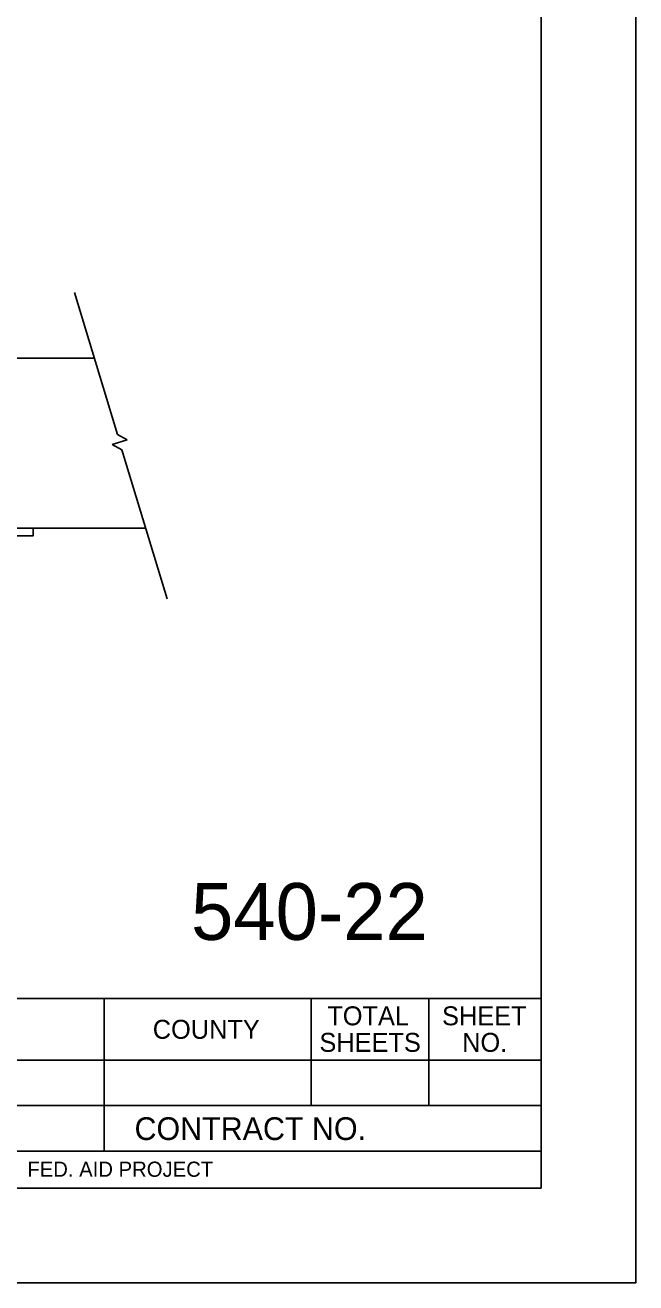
# Model space of a CAD drawing. Extents: x 2133490 to 2172050, y 2138301 to 2145980.
# Drawn here: x 2171889 to 2172050.1, y 2144574.5 to 2144906.2 of the extents above; entities that cross this region are included whole.
import ezdxf

# ---------------------------------------------------------------- set-up
doc = ezdxf.new("R2010")
doc.units = 0
for name, color, linetype in [('Drainage_PR_Pipe Culvert', 7, 'Continuous'), ('Level 1', 7, 'Continuous'), ('Sheets_50 Reference Boundary', 7, 'Continuous'), ('Sheets_General Details', 7, 'Continuous'), ('Sheets_Printer Plotting Border', 7, 'Continuous')]:
    doc.layers.add(name, color=color, linetype=linetype)

msp = doc.modelspace()

# ---------------------------------------------------------------- linework, layer by layer
at = {"layer": 'Drainage_PR_Pipe Culvert'}
for p, q in [((2171902.03, 2144835.7), (2171913.38, 2144798.19)), ((2171644.79, 2144818.32), (2171907.29, 2144818.32)), ((2171911.99, 2144795.59), (2171915.97, 2144796.8)), ((2171914.58, 2144794.2), (2171911.99, 2144795.59)), ((2171915.97, 2144796.8), (2171913.38, 2144798.19)), ((2171914.58, 2144794.2), (2171926.48, 2144754.85)), ((2171631.25, 2144773.53), (2171920.83, 2144773.53))]:
    msp.add_line(p, q, dxfattribs=at)
msp.add_lwpolyline([(2171891.15, 2144773.53), (2171870.31, 2144773.53), (2171870.31, 2144771.45), (2171891.15, 2144771.45)], close=True, dxfattribs=at)
at = {"layer": 'Sheets_50 Reference Boundary'}
msp.add_lwpolyline([(2170450.12, 2145649.45), (2172025.12, 2145649.45), (2172025.12, 2144649.46), (2170450.12, 2144649.46)], close=True, dxfattribs=at)
at = {"layer": 'Sheets_General Details'}
for p, q in [((2172050.12, 2144574.46), (2172050.12, 2145674.46)), ((2170450.12, 2144649.46), (2172025.12, 2144649.46)), ((2171909.84, 2144649.46), (2171909.84, 2144609.2)), ((2171964.45, 2144649.46), (2171964.45, 2144621.2)), ((2171995.49, 2144649.46), (2171995.49, 2144621.2)), ((2171773.84, 2144633.2), (2172025.12, 2144633.2)), ((2171773.84, 2144621.2), (2172025.12, 2144621.2)), ((2171773.84, 2144609.2), (2172025.12, 2144609.2)), ((2172050.12, 2144574.46), (2170350.12, 2144574.46))]:
    msp.add_line(p, q, dxfattribs=at)
msp.add_lwpolyline([(2170450.12, 2145649.46), (2172025.12, 2145649.46), (2172025.12, 2144599.46), (2170450.12, 2144599.46)], close=True, dxfattribs=at)
at = {"layer": 'Sheets_Printer Plotting Border'}
msp.add_lwpolyline([(2170350.12, 2144574.46), (2172050.12, 2144574.46), (2172050.12, 2145674.46), (2170350.12, 2145674.46)], close=True, dxfattribs=at)

# ---------------------------------------------------------------- texts
at = {"layer": 'Level 1'}
msp.add_text('540-22', height=15, dxfattribs=at).set_placement((2171932.8, 2144664.91))
at = {"layer": 'Sheets_General Details'}
for s, height, p in [('TOTAL', 4.999, (2171968.74, 2144642.39)), ('SHEET', 4.999, (2171999.01, 2144642.39)), ('COUNTY', 4.999, (2171922.7, 2144638.83)), ('SHEETS', 4.999, (2171966.66, 2144635.39)), ('NO.', 4.999, (2172004.31, 2144635.39)), ('CONTRACT NO.      ', 6, (2171917.89, 2144612.13)), ('FED. AID PROJECT', 4, (2171889.61, 2144602.43))]:
    msp.add_text(s, height=height, dxfattribs=at).set_placement(p)

doc.saveas('drawing.dxf')
